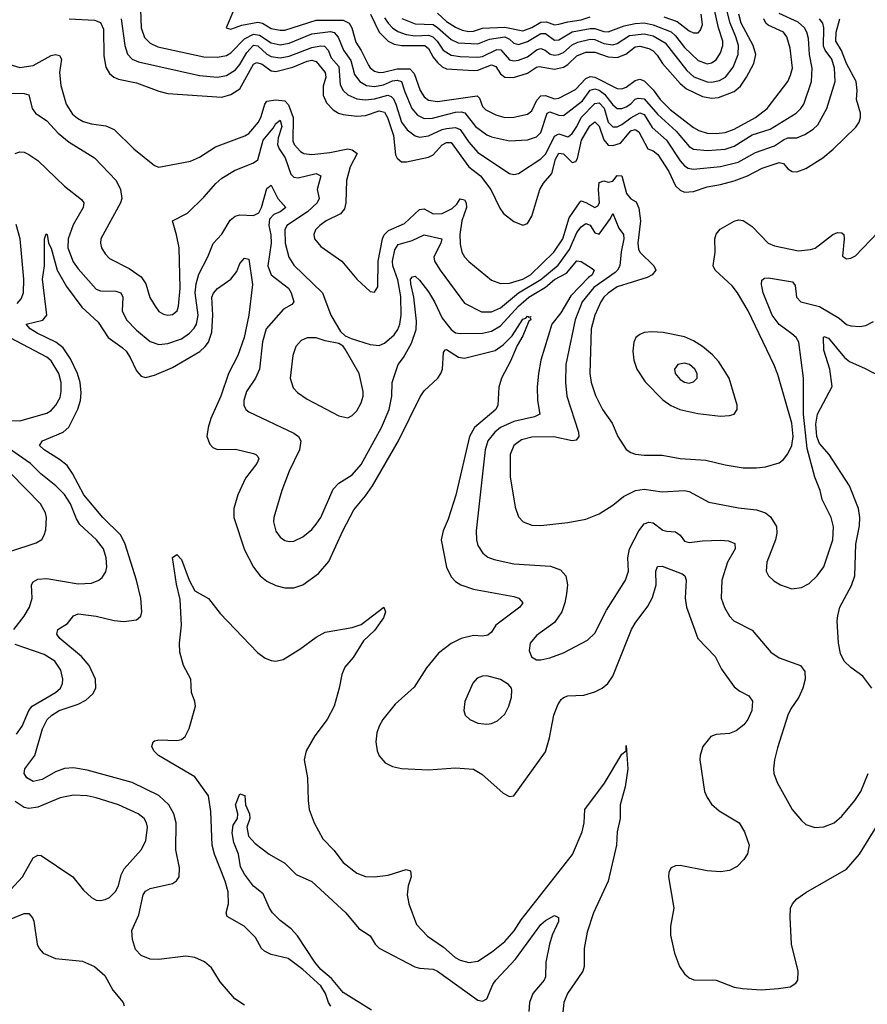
# Model space of a CAD drawing. Header units: inches. Extents: x 1173000 to 1307049, y 522583 to 678455.
# Tile 507 of 617: x 1201870 to 1205643, y 653502 to 657886. Entities that reach past the tile are written whole.
import ezdxf

# ---------------------------------------------------------------- set-up
doc = ezdxf.new("R2010")
doc.units = ezdxf.units.IN
doc.header["$MEASUREMENT"] = 0
doc.layers.add('B2605', color=7, linetype='Continuous')

msp = doc.modelspace()

# ---------------------------------------------------------------- linework, layer by layer
at = {"layer": 'B2605', "color": 5}
for points, elevation in [([(1203494.3, 657894.3), (1203509.6, 657869.6), (1203530, 657849.3), (1203553.6, 657833.6), (1203590, 657819.4), (1203630, 657813.6), (1203690, 657816.2), (1203709.1, 657809.1), (1203727.9, 657790), (1203754.7, 657750), (1203790, 657728.2), (1203830, 657721.8), (1203910, 657719.2), (1203930, 657722.1), (1203993.2, 657753.2), (1204011, 657751), (1204050, 657707.2), (1204070, 657702.8), (1204090, 657704.7), (1204130, 657720.8), (1204173.4, 657753.4), (1204190, 657756.7), (1204208.4, 657750), (1204231.5, 657731.5), (1204250, 657727.5), (1204270, 657730.4), (1204290, 657739.9), (1204330, 657773.9), (1204354, 657786), (1204410, 657799.3), (1204430, 657797.1), (1204470, 657779.1), (1204510, 657773.9), (1204530, 657778.9), (1204585.2, 657814.8), (1204650, 657823.2), (1204690, 657813.2), (1204742.9, 657782.9), (1204839.9, 657659.9), (1204871.5, 657631.5), (1204930, 657608.4), (1204950, 657607.7), (1204984.7, 657615.3), (1205011.6, 657630), (1205045.9, 657674.1), (1205068.8, 657730), (1205069.3, 657770), (1205058.2, 657810), (1205032.1, 657870), (1205012.1, 657952.1)], 1340), ([(1202090, 657890.1), (1202203.2, 657883.2), (1202230, 657872.5), (1202243.5, 657843.5), (1202244.1, 657724.1), (1202254, 657674), (1202270, 657645.8), (1202289.2, 657630), (1202310, 657621), (1202390, 657604.8), (1202490, 657567.7), (1202530, 657557.6), (1202770, 657541.2), (1202810, 657553), (1202850, 657577.9), (1202910, 657688), (1202925.1, 657694.9), (1202950, 657687.2), (1202990, 657658.2), (1203010, 657654.8), (1203085.7, 657674.3), (1203150, 657700.6), (1203170, 657704.8), (1203190, 657699.1), (1203229.7, 657650), (1203232.2, 657630), (1203221.3, 657590), (1203221.3, 657550), (1203235.5, 657515.5), (1203265, 657485), (1203289.7, 657469.7), (1203310, 657463.3), (1203370, 657455.9), (1203410, 657459.3), (1203470, 657480.6), (1203494.1, 657474.1), (1203507, 657450), (1203533.6, 657370), (1203543.5, 657283.5), (1203550, 657268.8), (1203570, 657252.4), (1203592.3, 657252.3), (1203690, 657273.7), (1203710, 657284.6), (1203750, 657328.1), (1203770, 657338.7), (1203790, 657338.2), (1203870, 657230.1), (1203920.8, 657190), (1203967, 657130), (1204007.2, 657047.2), (1204023.5, 657023.5), (1204070, 656986.5), (1204110, 656970.3), (1204130, 656978), (1204149.3, 657010.7), (1204185.9, 657130), (1204202.1, 657157.9), (1204239.1, 657200.9), (1204255.5, 657264.5), (1204270, 657291.7), (1204290, 657288.2), (1204330, 657249.3), (1204345.1, 657254.9), (1204352.6, 657267.4), (1204370.2, 657350), (1204407.3, 657412.7), (1204430, 657430.6), (1204450, 657411.9), (1204470.5, 657350.5), (1204490, 657327.6), (1204510, 657325.5), (1204543.7, 657336.3), (1204590, 657391), (1204610, 657397.3), (1204626.6, 657386.6), (1204665.7, 657310), (1204690, 657301.2), (1204710, 657286.1), (1204759.3, 657210), (1204790, 657145.4), (1204810, 657126.7), (1204830, 657118.2), (1204870, 657121.2), (1204930, 657142), (1204990, 657152.1), (1205050, 657168.9), (1205110, 657191.2), (1205175, 657225), (1205250, 657249.5), (1205270, 657245.4), (1205290, 657221.3), (1205308.5, 657210), (1205330, 657208.5), (1205370, 657223.5), (1205444.5, 657270), (1205491.2, 657308.8), (1205592.3, 657407.7), (1205607.1, 657430), (1205612.6, 657450), (1205613.2, 657470), (1205595.6, 657530), (1205598.4, 657570), (1205593.7, 657610), (1205550.3, 657690), (1205528.2, 657748.2), (1205503.6, 657790), (1205504.4, 657830), (1205520.3, 657890)], 1220), ([(1202321.5, 657890), (1202337.5, 657770), (1202350, 657731.5), (1202370.5, 657710.5), (1202398.5, 657698.5), (1202670, 657637.9), (1202750, 657630.1), (1202790, 657637.5), (1202830, 657661.8), (1202850, 657686.5), (1202880.5, 657739.5), (1202910, 657772.6), (1202930, 657769.3), (1202970, 657731.9), (1202990, 657721.8), (1203030, 657715.4), (1203070, 657723.5), (1203170, 657762.4), (1203209.3, 657769.3), (1203227.3, 657767.3), (1203242.9, 657750), (1203256, 657716), (1203290, 657677.6), (1203295.9, 657595.9), (1203310.1, 657570.1), (1203331, 657551), (1203370, 657533.6), (1203408.8, 657528.8), (1203450, 657532.8), (1203509.3, 657549.3), (1203523.5, 657543.5), (1203533.4, 657533.4), (1203544.1, 657510), (1203570, 657428.9), (1203595.1, 657395.1), (1203630, 657368.5), (1203650, 657363.1), (1203690, 657367.9), (1203750, 657396.8), (1203770, 657401.5), (1203810, 657405.5), (1203830, 657397.3), (1203870, 657340.4), (1203910, 657295.1), (1204050, 657200.6), (1204070, 657196.5), (1204090, 657200.2), (1204190, 657266.7), (1204211.8, 657288.2), (1204250, 657367.3), (1204270, 657376.9), (1204310, 657364.8), (1204318.5, 657370), (1204330, 657379.6), (1204349.9, 657410), (1204370, 657450.1), (1204430, 657512.3), (1204450, 657515.3), (1204471.4, 657491.4), (1204490, 657429.6), (1204510, 657408.8), (1204530, 657408.9), (1204550, 657418.3), (1204590, 657449.2), (1204630, 657470.4), (1204650, 657463.4), (1204685.1, 657405.1), (1204748.5, 657350), (1204810, 657257.2), (1204830, 657234.6), (1204845.3, 657225.3), (1204870, 657219.9), (1204990, 657231.6), (1205068.5, 657251.5), (1205145.5, 657294.5), (1205230, 657324), (1205270, 657351.5), (1205290, 657359.4), (1205330, 657360.4), (1205365.2, 657374.8), (1205402.3, 657397.7), (1205422.2, 657417.8), (1205462.5, 657490), (1205500.4, 657610), (1205496.4, 657670), (1205485.1, 657710), (1205455.4, 657750), (1205448.5, 657768.5), (1205449.3, 657849.3), (1205445, 657870), (1205429.9, 657889.9)], 1240), ([(1202407.2, 657930), (1202410.9, 657850), (1202425.8, 657805.8), (1202450, 657780.4), (1202484.4, 657764.4), (1202690, 657720.3), (1202750, 657718.3), (1202790, 657726.5), (1202810, 657737.4), (1202870, 657801), (1202910, 657821.1), (1202937.2, 657817.2), (1202990, 657782.4), (1203030, 657774.2), (1203070, 657781.1), (1203170, 657823), (1203253, 657833), (1203270, 657829.1), (1203287.3, 657807.3), (1203312, 657750), (1203344.4, 657704.4), (1203360.9, 657640.9), (1203384.6, 657610), (1203413.1, 657593.1), (1203450, 657587.5), (1203490, 657596.2), (1203530, 657613), (1203550, 657615.8), (1203570, 657610.9), (1203584, 657564), (1203615.8, 657490), (1203641, 657461), (1203670, 657446), (1203707.1, 657447.1), (1203810, 657473.9), (1203835.4, 657475.4), (1203850.8, 657470.8), (1203898.9, 657410), (1203950, 657372.3), (1203970, 657363.4), (1204050, 657345.7), (1204130, 657350.7), (1204170, 657364.5), (1204190, 657383), (1204217.3, 657470), (1204230, 657475.8), (1204270, 657460.3), (1204290, 657458.7), (1204375.7, 657524.3), (1204410, 657571.7), (1204430, 657577.9), (1204450, 657572), (1204473.5, 657553.5), (1204510, 657507), (1204530, 657490.6), (1204550, 657490.1), (1204570, 657497.9), (1204590, 657510.6), (1204610, 657532), (1204623, 657537), (1204650, 657532.8), (1204710, 657463.2), (1204792.3, 657390), (1204850, 657321.4), (1204870, 657309.6), (1204930, 657303.2), (1205010, 657309.7), (1205050, 657322.6), (1205130, 657373.2), (1205210, 657398.8), (1205325.8, 657470), (1205347.6, 657490), (1205360.5, 657510), (1205394, 657610), (1205397.7, 657670), (1205385.7, 657730), (1205381.6, 657801.6), (1205374.2, 657830), (1205362.9, 657850), (1205335, 657875), (1205250, 657913.1)], 1260), ([(1202822.6, 657930), (1202789, 657850), (1202810, 657843.2), (1202858.5, 657861.5), (1202930, 657874.1), (1202950.8, 657870), (1202990, 657846.7), (1203030, 657838.4), (1203050, 657839.2), (1203190, 657883.5), (1203310, 657884.1), (1203336.3, 657870), (1203348.1, 657850), (1203365.8, 657785.8), (1203390, 657748.2), (1203422.5, 657682.5), (1203430.7, 657670.7), (1203450, 657656.8), (1203470, 657651.2), (1203490, 657652.4), (1203550, 657667.1), (1203606.6, 657666.6), (1203626.6, 657646.6), (1203652.1, 657570), (1203670, 657542.8), (1203690, 657527), (1203730, 657521.7), (1203907.1, 657547.1), (1203916.3, 657536.3), (1203930, 657499.3), (1203944.4, 657484.4), (1203990, 657462.3), (1204030, 657450.6), (1204070, 657451), (1204130, 657465.2), (1204150, 657479.4), (1204172, 657528), (1204190, 657547), (1204210, 657548.6), (1204250, 657532.8), (1204270, 657535.6), (1204344.7, 657575.3), (1204390, 657623.6), (1204410, 657633.3), (1204430.4, 657630.4), (1204530, 657579.9), (1204550, 657577.3), (1204570, 657584.5), (1204610, 657615.3), (1204630, 657621.4), (1204650, 657613), (1204690, 657573.8), (1204720.5, 657530), (1204766.2, 657486.2), (1204870, 657406), (1204892.7, 657392.7), (1204930, 657381), (1204970, 657379), (1205010, 657383.5), (1205050, 657398.6), (1205145.7, 657450), (1205197.2, 657490), (1205288.8, 657611.2), (1205301.6, 657638.4), (1205309.5, 657670), (1205299.3, 657759.3), (1205285, 657810), (1205269.9, 657830), (1205201.7, 657861.7), (1205190.7, 657870.7), (1205182, 657890)], 1280), ([(1203432, 657910), (1203470, 657830.1), (1203510, 657790.5), (1203537, 657777), (1203570, 657770), (1203673.5, 657770), (1203690, 657757.6), (1203710, 657718.2), (1203730, 657694.5), (1203750, 657676.5), (1203770, 657667.5), (1203890, 657659.2), (1203910, 657661.2), (1203970, 657684.3), (1203990, 657677.1), (1204010, 657645), (1204030, 657629.7), (1204067.8, 657627.8), (1204130, 657647.3), (1204170, 657674.8), (1204182.4, 657677.6), (1204250, 657665.3), (1204290, 657674.4), (1204310, 657686.7), (1204350, 657725.2), (1204390, 657741.4), (1204430, 657740.5), (1204490, 657719.9), (1204530, 657717.9), (1204567.7, 657732.3), (1204610, 657764.3), (1204630, 657767.8), (1204670, 657757.9), (1204690, 657747), (1204708.1, 657728.1), (1204731.7, 657690), (1204810, 657602), (1204838.2, 657578.2), (1204910, 657543.4), (1204950, 657536.5), (1204980.3, 657539.7), (1205050, 657566.3), (1205078.7, 657590), (1205106, 657630), (1205137.8, 657690), (1205146.2, 657730), (1205134.8, 657770), (1205081.4, 657870), (1205070.9, 657910)], 1320), ([(1203571, 657891), (1203630, 657866.6), (1203710, 657863.6), (1203730, 657851), (1203790, 657797.1), (1203822.1, 657782.1), (1203910, 657778.7), (1203961.6, 657798.4), (1204029.5, 657809.5), (1204050, 657799.5), (1204070, 657780.5), (1204090, 657774.7), (1204130, 657788.2), (1204190, 657824.6), (1204210, 657824.3), (1204250, 657794.7), (1204270, 657795.6), (1204330, 657832), (1204410, 657846.8), (1204430, 657846.3), (1204470, 657833.7), (1204490, 657832.2), (1204561, 657859), (1204610, 657868.8), (1204650, 657871.2), (1204690, 657863.4), (1204770, 657832.3), (1204790, 657813.8), (1204830, 657761.3), (1204890, 657703.9), (1204930, 657689.1), (1204950, 657693.1), (1204970, 657707.5), (1204990, 657737.8), (1204999.9, 657770), (1204999.6, 657790), (1204980.9, 657850), (1204963.6, 657930)], 1360), ([(1203730, 657914.5), (1203770, 657877.9), (1203810, 657851.9), (1203839, 657839), (1203870, 657833), (1203890, 657834.4), (1203930, 657847.4), (1204030, 657853), (1204110, 657836.2), (1204150, 657850.5), (1204190, 657875), (1204215.4, 657875.4), (1204250, 657863.4), (1204270, 657865.2), (1204310, 657876.3), (1204370, 657884.6), (1204410, 657897.9)], 1380), ([(1204738, 657898), (1204797.3, 657877.3), (1204850, 657835.8), (1204870, 657826.5), (1204890, 657827), (1204901, 657839), (1204910, 657864.9), (1204903.5, 657910)], 1380), ([(1201825.9, 657685.9), (1201870, 657673.2), (1201930, 657681.9), (1202010, 657726.8), (1202030, 657730.5), (1202046.7, 657726.7), (1202056, 657710), (1202047.8, 657650), (1202053.1, 657593.1), (1202077.2, 657510), (1202105.2, 657465.2), (1202126.7, 657446.7), (1202152.4, 657432.4), (1202190, 657421.8), (1202253.3, 657413.3), (1202290, 657396.5), (1202377.3, 657310), (1202470, 657235.8), (1202490, 657228.7), (1202630, 657255.3), (1202670, 657273.4), (1202740.9, 657319.1), (1202871.5, 657368.5), (1202890, 657379.2), (1202932.3, 657430), (1202945, 657455), (1202960.7, 657510), (1202970, 657523.6), (1203010, 657528.9), (1203050, 657523.8), (1203066.5, 657506.5), (1203087.2, 657450), (1203086.1, 657346.1), (1203092.2, 657330), (1203119.3, 657299.3), (1203135.5, 657290), (1203170, 657286.2), (1203250, 657294.2), (1203330, 657310.4), (1203350, 657306.8), (1203372.1, 657290), (1203341.3, 657230), (1203325.4, 657170), (1203322.3, 657070), (1203316.2, 657043.8), (1203298.5, 657021.5), (1203234.7, 656990), (1203205.8, 656970), (1203186.5, 656950), (1203178.8, 656930), (1203182.4, 656910), (1203210, 656875.6), (1203303.6, 656810), (1203370, 656730.3), (1203430, 656675.8), (1203450, 656672.7), (1203463.9, 656696.1), (1203465.2, 656810), (1203484.8, 656910), (1203492.1, 656927.9), (1203512.4, 656947.6), (1203582.2, 656977.8), (1203650, 657041.1), (1203670, 657043), (1203710, 657021), (1203750, 657023), (1203795.6, 657044.4), (1203815.8, 657064.2), (1203830, 657087.6), (1203850, 657083.9), (1203857.9, 657070), (1203859.3, 657050), (1203838.6, 656990), (1203828.8, 656928.8), (1203830, 656886), (1203838.6, 656850), (1203850.1, 656830.1), (1203870, 656809.2), (1203970, 656725.6), (1204010, 656710.8), (1204050, 656712.8), (1204109, 656730), (1204143.7, 656750), (1204248.1, 656850), (1204287.7, 656910), (1204315.8, 657004.2), (1204364.7, 657075.3), (1204370, 657078.6), (1204390, 657071.9), (1204430, 657049.7), (1204442.9, 657057.1), (1204451.4, 657070), (1204446.5, 657130), (1204450, 657160.8), (1204470, 657167.8), (1204490, 657162.1), (1204510, 657167), (1204530, 657191.7), (1204550, 657190.2), (1204571.7, 657111.7), (1204590, 657088.2), (1204614.3, 657074.3), (1204625.8, 657045.8), (1204633.5, 656990), (1204621.6, 656890), (1204624, 656864), (1204630.2, 656850), (1204692.2, 656790), (1204701.6, 656770), (1204685.7, 656750), (1204662.4, 656737.6), (1204530, 656696.4), (1204490, 656668.7), (1204470.1, 656650), (1204457.1, 656630), (1204429.6, 656570), (1204414.3, 656510), (1204407.9, 656310), (1204413.4, 656270), (1204432.4, 656212.4), (1204465, 656150), (1204507.5, 656090), (1204532.1, 656030), (1204570, 655971.7), (1204590, 655958.2), (1204610.9, 655950.9), (1204650, 655946.2), (1204730, 655947.5), (1204810, 655931.3), (1204924.5, 655924.5), (1205010, 655903.5), (1205090, 655890.9), (1205150, 655890.9), (1205190, 655894.6), (1205250, 655912.8), (1205270, 655927.3), (1205290, 655952.2), (1205307.6, 655990), (1205313.8, 656030), (1205307.1, 656090), (1205245.3, 656305.3), (1205228, 656348), (1205112.4, 656590), (1205065, 656670), (1205041.1, 656701.1), (1204965.1, 656770), (1204956.4, 656790), (1204966.2, 656850), (1204963.7, 656910), (1204970, 656931.4), (1204987.7, 656952.3), (1205050, 656989.2), (1205070, 656994.5), (1205090, 656992.2), (1205130, 656965.2), (1205201.1, 656890), (1205230, 656879), (1205336.5, 656856.5), (1205390, 656861.9), (1205411, 656869), (1205490, 656928.9), (1205510, 656938.9), (1205530, 656936.4), (1205538, 656930), (1205540.4, 656910), (1205533.2, 656833.2), (1205550, 656820.5), (1205570, 656824.4), (1205590, 656834.9), (1205690, 656937.6)], 1180), ([(1201830, 657557.8), (1201890, 657557.2), (1201910, 657551.7), (1201925.8, 657490), (1201940.2, 657470), (1201990, 657434.7), (1202040.8, 657380.8), (1202090, 657340.9), (1202202.6, 657270), (1202299.5, 657170), (1202319, 657130), (1202323.9, 657090), (1202318.5, 657070), (1202231.5, 656910), (1202229.2, 656890), (1202234, 656870), (1202250, 656842.6), (1202270, 656822.4), (1202357.2, 656777.2), (1202410, 656741), (1202430.8, 656710), (1202449, 656649), (1202472.4, 656610), (1202490, 656586.7), (1202510, 656574.7), (1202530, 656570.2), (1202550, 656573.8), (1202570.6, 656590), (1202576.8, 656610), (1202584.4, 656690), (1202579.1, 656870), (1202568.3, 656928.3), (1202549.5, 656990), (1202616.4, 657023.6), (1202690, 657096.2), (1202743.1, 657156.9), (1202770, 657179.8), (1202826.2, 657213.8), (1202910, 657248.3), (1202930, 657261.3), (1202953.7, 657350), (1202997.8, 657402.2), (1203010, 657424.2), (1203030, 657437.8), (1203037.2, 657410), (1203020.2, 657359.8), (1203017.9, 657330), (1203024.9, 657310), (1203051.2, 657270), (1203077.3, 657197.3), (1203090, 657184.8), (1203110, 657181.6), (1203190, 657201.1), (1203210.2, 657190), (1203194.6, 657130), (1203203, 657090), (1203194, 657070), (1203151.3, 657030), (1203059.8, 656970), (1203050.6, 656950), (1203051.2, 656890), (1203068.2, 656828.2), (1203090, 656792.8), (1203217.3, 656670), (1203255.5, 656570), (1203297.3, 656497.3), (1203318.3, 656478.3), (1203346, 656466), (1203430, 656439.1), (1203470, 656435.1), (1203494, 656446), (1203536.9, 656483.1), (1203553.5, 656506.5), (1203562.6, 656530), (1203568.4, 656570), (1203566.7, 656653.3), (1203553.2, 656726.8), (1203531.1, 656790), (1203528.8, 656810), (1203539.5, 656860.5), (1203555.2, 656884.8), (1203617, 656903), (1203670, 656927.8), (1203748.8, 656910), (1203745.1, 656890), (1203714.1, 656830), (1203717.1, 656810), (1203741.3, 656770), (1203850, 656624), (1203925.5, 656585.5), (1203970, 656584.8), (1204010, 656603.1), (1204090.6, 656669.4), (1204190, 656728.3), (1204267.3, 656792.7), (1204317.7, 656862.3), (1204350, 656938.1), (1204370, 656963.8), (1204390, 656977.8), (1204410, 656970.7), (1204430, 656937.4), (1204450, 656930.2), (1204499.8, 657000.2), (1204510, 657022.4), (1204537.7, 656957.7), (1204557.4, 656930), (1204559.7, 656910), (1204547.8, 656852.2), (1204541.9, 656790), (1204531.8, 656770), (1204520.2, 656759.8), (1204426.1, 656693.9), (1204373.5, 656630), (1204342.9, 656550), (1204300.6, 656350), (1204299, 656270), (1204304.8, 656210), (1204358.1, 656050), (1204358.8, 656030), (1204346.5, 656013.5), (1204330, 656010.6), (1204247.9, 656027.9), (1204150, 656026.9), (1204104.4, 656015.6), (1204069.4, 655990), (1204052.9, 655950), (1204052.9, 655850), (1204075.9, 655715.9), (1204090, 655673), (1204110.5, 655650), (1204150, 655634.9), (1204190, 655634.4), (1204310, 655647.2), (1204390, 655661.3), (1204450, 655685.5), (1204510, 655724), (1204557.5, 655762.5), (1204610.6, 655789.4), (1204650, 655795.2), (1204730, 655783.5), (1204830, 655789.3), (1204850, 655785), (1204937.1, 655737.1), (1205070, 655712.3), (1205150, 655703.5), (1205189.4, 655689.4), (1205212.2, 655672.2), (1205238.6, 655630), (1205240.4, 655599.6), (1205233.8, 655570), (1205195.8, 655470), (1205193.4, 655430), (1205203.1, 655410), (1205227.4, 655387.4), (1205257.3, 655370), (1205307.5, 655352.5), (1205350, 655357), (1205384, 655376), (1205420.5, 655410), (1205449.7, 655450), (1205489.8, 655570), (1205492.9, 655627.1), (1205481.9, 655670), (1205442.3, 655750), (1205433.5, 655790), (1205408.8, 655848.8), (1205376, 655976), (1205359.3, 656130), (1205359.3, 656290), (1205337.8, 656450), (1205326.6, 656470), (1205307.6, 656487.6), (1205250, 656528.4), (1205219.3, 656570), (1205179.8, 656670), (1205172.8, 656707.2), (1205173.8, 656726.2), (1205184.8, 656735.2), (1205203.5, 656736.5), (1205310, 656718), (1205321.5, 656701.5), (1205328.6, 656650), (1205346.5, 656630), (1205430, 656608.7), (1205517.1, 656557.1), (1205550, 656528.9), (1205570, 656522), (1205610, 656519.5), (1205636.2, 656523.8), (1205670, 656541.6)], 1160), ([(1201850, 657290.3), (1201870, 657298), (1201890, 657295.3), (1201910, 657285.5), (1201950, 657258.9), (1202070, 657145.2), (1202145.4, 657085.4), (1202154.7, 657070), (1202152.8, 657050), (1202107.6, 656972.4), (1202085, 656910), (1202084.8, 656870), (1202108, 656808), (1202130, 656775.9), (1202210, 656686.6), (1202230, 656678.2), (1202297.4, 656677.4), (1202319.7, 656670), (1202328.8, 656650), (1202326.7, 656590), (1202345, 656550), (1202390, 656504), (1202450, 656453.1), (1202490, 656440.1), (1202530, 656443.3), (1202590, 656464.8), (1202626.3, 656490), (1202647.3, 656512.7), (1202656.7, 656530), (1202664.1, 656570), (1202650.9, 656670), (1202655.5, 656710), (1202667.9, 656752.1), (1202707.5, 656830), (1202730.5, 656889.5), (1202769.3, 656930.7), (1202807.5, 656992.5), (1202829.1, 657010.9), (1202850, 657016.5), (1202910, 657013.4), (1202934, 657026), (1202946.6, 657050), (1202970, 657133.4), (1202990, 657148.5), (1203018.5, 657090), (1203054.9, 657050), (1203029.6, 657030.4), (1203001.1, 657018.9), (1202981.9, 656998.1), (1202979.4, 656970), (1202987.9, 656927.9), (1202989.3, 656890), (1202974.4, 656790), (1202990, 656749), (1203065.8, 656690), (1203078, 656670), (1203090.1, 656629.9), (1203081.8, 656618.2), (1203043.6, 656596.4), (1202967.8, 656510), (1202950.8, 656450.8), (1202937.8, 656330), (1202920.2, 656290), (1202880.2, 656230), (1202867.3, 656190), (1202867.9, 656170), (1202876.4, 656150), (1202890, 656140.3), (1203090, 656044.5), (1203111.3, 656030), (1203122, 656010), (1203116, 655970), (1203070, 655875.6), (1203036.5, 655790), (1203000.9, 655670), (1203000.2, 655650), (1203010, 655608), (1203030, 655581.3), (1203050, 655567.4), (1203070, 655562.3), (1203090, 655563.6), (1203130, 655583.1), (1203170, 655616), (1203190, 655639.5), (1203210.8, 655670), (1203265.1, 655794.9), (1203290, 655822.7), (1203350, 655858.8), (1203390, 655905.4), (1203480.2, 656070), (1203514.1, 656150), (1203526.9, 656210), (1203527.9, 656270), (1203555, 656350), (1203578.3, 656381.7), (1203613.8, 656446.2), (1203634.3, 656505.7), (1203636.1, 656543.9), (1203624.9, 656650), (1203611, 656710), (1203610, 656730.6), (1203618.8, 656741.2), (1203630, 656744.3), (1203650, 656726), (1203690, 656673.9), (1203716.9, 656630), (1203750, 656557), (1203790, 656505.9), (1203810, 656491.6), (1203830, 656488.7), (1203929.9, 656490.1), (1203970, 656498.3), (1204010, 656522.9), (1204090, 656609.8), (1204136.7, 656650), (1204210, 656694.6), (1204250, 656728.5), (1204303.3, 656756.7), (1204350, 656812.2), (1204370, 656809.5), (1204418.2, 656778.2), (1204427.9, 656770), (1204418.8, 656750), (1204402, 656738), (1204323.6, 656656.4), (1204279.2, 656580.8), (1204238.4, 656530), (1204190.1, 656370), (1204179.5, 656310), (1204173.5, 656250), (1204174.6, 656190), (1204185.5, 656130), (1204162.3, 656117.7), (1204070, 656096.5), (1204010, 656070.7), (1203984.3, 656050), (1203953.8, 656010), (1203942.3, 655970), (1203902, 655610), (1203902.8, 655570), (1203910, 655544.9), (1203931.8, 655510), (1203953.3, 655493.3), (1203981.9, 655481.9), (1204070, 655463), (1204232.5, 655452.5), (1204276.7, 655436.7), (1204301.5, 655410), (1204308, 655370), (1204304.7, 655330), (1204297.3, 655290), (1204283.6, 655250), (1204250, 655201.3), (1204170, 655144.7), (1204142.6, 655110), (1204137.6, 655077.6), (1204148.7, 655048.7), (1204170, 655036.4), (1204190, 655035.3), (1204230, 655044), (1204290, 655066.3), (1204397.1, 655122.9), (1204430, 655154.4), (1204482.7, 655257.3), (1204567.3, 655390), (1204579.8, 655430), (1204576.5, 655490), (1204583.9, 655530), (1204626.3, 655610), (1204650, 655641.5), (1204670, 655649.3), (1204690, 655646), (1204733.3, 655613.3), (1204750, 655607.8), (1204790, 655605), (1204810, 655590.2), (1204830, 655563.9), (1204850, 655557.8), (1204910, 655565.6), (1204990, 655568.8), (1205025.6, 655565.6), (1205053, 655553), (1205055.6, 655530), (1205020.2, 655470), (1204996.1, 655390), (1204992.5, 655310), (1205008.1, 655268.1), (1205030.1, 655230.1), (1205048.9, 655210), (1205130, 655167.2), (1205214, 655070), (1205250, 655044.4), (1205345.5, 655010), (1205364.4, 654984.4), (1205366.7, 654950), (1205356.5, 654910), (1205338.6, 654870), (1205302.4, 654817.6), (1205289.2, 654790), (1205243.9, 654643.9), (1205230.3, 654590), (1205225.7, 654550), (1205227.2, 654530), (1205241.7, 654490), (1205309.3, 654369.3), (1205350, 654320.4), (1205370, 654303.1), (1205410, 654288.9), (1205450, 654291.7), (1205495.6, 654310), (1205530, 654340.3), (1205587.3, 654410), (1205614.8, 654450), (1205646.2, 654530)], 1140), ([(1201858.2, 656621.8), (1201877.1, 656642.9), (1201886.7, 656670), (1201888.4, 656730), (1201872.1, 656910), (1201854, 656974)], 1140), ([(1202870, 653498.6), (1202827, 653527), (1202762.7, 653602.7), (1202724.4, 653664.4), (1202691.9, 653691.9), (1202649.9, 653709.9), (1202610, 653716.2), (1202490, 653701.3), (1202450, 653703.7), (1202410, 653718.8), (1202385.9, 653745.9), (1202371.7, 653790), (1202369.8, 653830), (1202400.3, 653899.7), (1202419.1, 653990), (1202430, 654005.8), (1202450, 654017.1), (1202550, 654039.7), (1202568.4, 654051.6), (1202579.8, 654070), (1202581.4, 654110), (1202564.9, 654190), (1202566.2, 654310), (1202556.4, 654350), (1202534.1, 654390), (1202490, 654432), (1202370, 654489.5), (1202170, 654545), (1202110, 654554.3), (1202070, 654552.6), (1202030, 654537.4), (1201970, 654503.1), (1201930, 654493.3), (1201901.5, 654510), (1201889.8, 654530), (1201893.5, 654550), (1201938, 654610), (1201971.4, 654728.6), (1201991.9, 654770), (1202013.4, 654790), (1202046.3, 654810), (1202130, 654838.5), (1202163.7, 654856.3), (1202195.6, 654884.4), (1202209.2, 654910), (1202206.8, 654950), (1202178.7, 655010), (1202144.6, 655050), (1202048.8, 655130), (1202034.5, 655150), (1202039.7, 655170), (1202083.3, 655196.7), (1202110, 655231.8), (1202130, 655240.2), (1202210, 655230.1), (1202290, 655210.2), (1202333, 655207), (1202390, 655213.1), (1202409.7, 655230), (1202412.9, 655250), (1202408.5, 655310), (1202390.3, 655390), (1202339, 655550), (1202319.5, 655590), (1202240.4, 655670), (1202155.7, 655770), (1202105.6, 655865.6), (1202080.7, 655900.7), (1202047.7, 655927.7), (1201978.7, 655970), (1201957.4, 655990), (1201971.3, 656010), (1202063.8, 656050), (1202088.6, 656071.4), (1202128.9, 656151.1), (1202140.6, 656190), (1202143.9, 656223.9), (1202139.7, 656270), (1202127.4, 656310), (1202095.8, 656375.8), (1202064.1, 656424.1), (1202030.2, 656450.2), (1201947.5, 656490), (1201916.1, 656510), (1201898.4, 656530), (1201972.4, 656547.6), (1201990.5, 656569.5), (1201971.5, 656730), (1201980.6, 656790), (1201980.7, 656910), (1201987.3, 656932.7), (1201991.5, 656930), (1201998.4, 656890), (1202010, 656868), (1202037.4, 656770), (1202078.5, 656698.5), (1202146, 656606), (1202219.2, 656539.2), (1202264.1, 656470), (1202326.7, 656426.7), (1202343.5, 656410), (1202362, 656382), (1202390, 656322.8), (1202410, 656299.2), (1202430, 656292.1), (1202470, 656303.5), (1202550, 656337.2), (1202671.2, 656408.8), (1202695.3, 656430), (1202710.4, 656450), (1202725.3, 656494.7), (1202729.3, 656570), (1202725.8, 656650), (1202732.2, 656667.8), (1202750, 656689.3), (1202810, 656730.2), (1202835.8, 656764.2), (1202850, 656799.5), (1202870, 656823.6), (1202890, 656819.1), (1202906.9, 656706.9), (1202890.1, 656570), (1202869.6, 656470), (1202841, 656390), (1202800.1, 656310), (1202765.3, 656210), (1202721.4, 656110), (1202708.9, 656070), (1202703.6, 656030), (1202715.7, 655995.7), (1202730, 655981.3), (1202750, 655972.1), (1202830, 655973.1), (1202910, 655954.2), (1202921.6, 655950), (1202930, 655940.5), (1202934.4, 655930), (1202924.9, 655910), (1202875.3, 655844.7), (1202841.7, 655770), (1202823.5, 655710), (1202823.5, 655670), (1202870, 655525.3), (1202910, 655447.9), (1202940.2, 655410), (1202970, 655386.5), (1203010, 655366.5), (1203050, 655356.5), (1203090, 655356.5), (1203130, 655370.2), (1203200, 655420), (1203246.2, 655473.8), (1203308.4, 655610), (1203356.7, 655703.3), (1203410, 655765.2), (1203440.7, 655810), (1203556.6, 656010), (1203653, 656207), (1203670, 656232.7), (1203730.7, 656289.3), (1203744, 656310), (1203752.6, 656330), (1203756.3, 656403.7), (1203763.5, 656416.5), (1203770, 656417.7), (1203822.7, 656382.7), (1203850, 656378.2), (1203986.6, 656413.4), (1204022.2, 656437.8), (1204061.9, 656478.1), (1204110, 656552.1), (1204122.8, 656557.2), (1204130, 656565.7), (1204138, 656562), (1204144.7, 656564.7), (1204141.6, 656558.4), (1204144.6, 656550), (1204137, 656543), (1204110, 656477.7), (1204084.8, 656435.2), (1204055.1, 656364.9), (1204014.5, 656290), (1204003.1, 656250), (1203997.8, 656170), (1203990.2, 656150), (1203894.8, 656070), (1203872.3, 656030), (1203811.2, 655768.8), (1203777.5, 655662.5), (1203755.4, 655610), (1203746.5, 655570), (1203770, 655448.9), (1203790, 655405.2), (1203810, 655384.6), (1203833.7, 655370), (1203890, 655350.8), (1204070, 655318.2), (1204092.4, 655310), (1204110.3, 655290), (1204096.9, 655270), (1203990, 655190.6), (1203970, 655159.3), (1203954.5, 655145.5), (1203930, 655141.3), (1203890, 655144.3), (1203834.4, 655130), (1203791.1, 655108.9), (1203734.2, 655065.8), (1203680.5, 654999.5), (1203625.8, 654914.2), (1203541.2, 654838.8), (1203487, 654770), (1203470, 654740.5), (1203459.3, 654710), (1203455.2, 654670), (1203460.7, 654630), (1203470, 654608.4), (1203497.5, 654577.5), (1203530, 654560.7), (1203570, 654551.2), (1203690, 654546.4), (1203810, 654555.2), (1203890, 654549.2), (1203927.3, 654527.3), (1204021.8, 654441.8), (1204050, 654427.7), (1204070, 654430.6), (1204210, 654626.7), (1204228.7, 654688.7), (1204248.2, 654790), (1204265.4, 654834.6), (1204281, 654859), (1204290, 654868), (1204310, 654875.4), (1204381.2, 654878.8), (1204430, 654893.4), (1204462.3, 654910), (1204487.7, 654930), (1204510, 654962.4), (1204594, 655170), (1204610, 655198.6), (1204665.6, 655274.4), (1204686.9, 655313.1), (1204703.1, 655370), (1204702.3, 655430), (1204708.4, 655451.6), (1204730, 655452.8), (1204818.7, 655418.7), (1204830.2, 655410.2), (1204837.1, 655390), (1204832.2, 655310), (1204837.5, 655270), (1204889.4, 655130), (1204965.8, 655050), (1204994.2, 654994.2), (1205050, 654914.9), (1205075.5, 654895.5), (1205116.1, 654876.1), (1205132.4, 654852.4), (1205128.6, 654810), (1205110.8, 654770), (1205094, 654746), (1205060, 654720), (1205030, 654707.3), (1204970, 654703.1), (1204946.3, 654693.7), (1204910.3, 654650), (1204898.9, 654610), (1204898.3, 654590), (1204918.5, 654450), (1204930, 654422.4), (1204950, 654393.7), (1204983.1, 654363.1), (1205072.9, 654310), (1205096.5, 654270), (1205117.3, 654210), (1205110, 654172.7), (1205093.5, 654146.5), (1205063.8, 654116.2), (1205030, 654098), (1204990, 654091.7), (1204930, 654096.2), (1204810, 654120.3), (1204790, 654118.7), (1204770.2, 654109.8), (1204760.2, 654090), (1204757.6, 654070), (1204781.2, 653930), (1204767.1, 653850), (1204766.5, 653810), (1204784.9, 653730), (1204807.6, 653670), (1204830, 653637.1), (1204850, 653619.5), (1204870.3, 653610.3), (1204970, 653608.8), (1205050, 653578.5), (1205088.2, 653571.8), (1205170, 653567.2), (1205248.1, 653571.9), (1205300.1, 653579.9), (1205324.4, 653595.6), (1205333.6, 653610), (1205335.4, 653650), (1205305.3, 653770), (1205299.3, 653890), (1205301.7, 653930), (1205310.7, 653949.3), (1205329, 653971), (1205370, 653999.6), (1205550, 654103.1), (1205607.8, 654170), (1205683.2, 654290)], 1120), ([(1201830, 656100.7), (1201870, 656099.5), (1201990, 656134.2), (1202010, 656145), (1202031.2, 656168.8), (1202050, 656203.7), (1202055, 656230), (1202055.2, 656270), (1202043.7, 656310), (1202010, 656366.8), (1201990, 656383.6), (1201830, 656467.7)], 1140), ([(1205663.7, 654910), (1205623.1, 654963.1), (1205570, 655000.9), (1205540.3, 655030), (1205524, 655064), (1205515.4, 655110), (1205508.9, 655210), (1205511.6, 655231.6), (1205521.3, 655270), (1205573, 655367), (1205587.8, 655410), (1205592.2, 655550), (1205607.8, 655632.2), (1205610.3, 655670), (1205604.1, 655710), (1205563.4, 655810), (1205472.8, 655950), (1205430, 655998.9), (1205418.5, 656030), (1205414.4, 656085.6), (1205422, 656130), (1205486.9, 656253.1), (1205476.8, 656330), (1205450, 656414.5), (1205447.5, 656472.5), (1205450, 656475.6), (1205470, 656468.1), (1205541.4, 656381.4), (1205563.4, 656363.4), (1205633.4, 656333.4), (1205690, 656302.8)], 1140), ([(1201843.4, 655170), (1201889.8, 655230), (1201913.3, 655270), (1201924.8, 655310), (1201923.1, 655370), (1201930, 655383), (1201950, 655394.2), (1201990, 655397.8), (1202130, 655374.2), (1202190, 655377.5), (1202221.6, 655390), (1202237.7, 655402.3), (1202252.8, 655427.2), (1202257.3, 655450), (1202255.4, 655490), (1202243.2, 655530), (1202211.6, 655570), (1202138.2, 655638.2), (1202123.1, 655663.1), (1202095.9, 655730), (1202070, 655771.3), (1202030.9, 655810.9), (1201963.7, 655863.7), (1201917.6, 655910), (1201830.4, 655970)], 1140), ([(1201830, 655519.8), (1201943.3, 655556.7), (1201968, 655572), (1201979.1, 655590), (1201986.1, 655613.9), (1201989, 655670), (1201985.3, 655690), (1201961.8, 655730), (1201830, 655865)], 1160), ([(1203254.5, 653494.5), (1203244.2, 653510), (1203231.4, 653550), (1203210, 653584.7), (1203130, 653657.3), (1203065.4, 653705.4), (1202990, 653723.8), (1202959.3, 653739.3), (1202945.8, 653750), (1202920.2, 653800.2), (1202869, 653850), (1202793.6, 653893.6), (1202789, 653910), (1202799.9, 653950), (1202797.8, 654002.2), (1202784.9, 654050), (1202736.8, 654170), (1202726.9, 654210), (1202720.2, 654360.2), (1202709.9, 654430), (1202650, 654515.4), (1202487.6, 654610), (1202467.4, 654630), (1202458.4, 654650), (1202463.5, 654670), (1202470, 654674.9), (1202490, 654678.8), (1202570, 654676.5), (1202590, 654681.5), (1202605.9, 654694.1), (1202624.4, 654730), (1202652.1, 654830), (1202649.7, 654850), (1202634.3, 654890), (1202632.4, 654950), (1202598.9, 655010), (1202582.4, 655070), (1202580.6, 655110), (1202590.6, 655190), (1202584.7, 655304.7), (1202567.2, 655372.8), (1202550, 655491.3), (1202570, 655504), (1202590, 655482.8), (1202624.6, 655390), (1202650, 655343), (1202710, 655308.7), (1202762.3, 655242.3), (1202928.9, 655068.9), (1202963, 655043), (1202990, 655032.7), (1203010.6, 655029.4), (1203042.1, 655037.9), (1203117.3, 655082.7), (1203190, 655136.1), (1203230, 655159.5), (1203350, 655179.3), (1203390, 655192.4), (1203491, 655270), (1203498.9, 655250), (1203490, 655223), (1203450, 655166.4), (1203400.4, 655119.6), (1203353.8, 655046.2), (1203316.9, 655003.1), (1203303.2, 654970), (1203292.3, 654910), (1203269.4, 654830), (1203238, 654770), (1203183.1, 654696.9), (1203145, 654630), (1203135.7, 654590), (1203151.3, 654510), (1203153.5, 654410), (1203159.2, 654370), (1203180.7, 654310), (1203219.3, 654239.3), (1203267.7, 654187.7), (1203310, 654134), (1203370, 654086.3), (1203410, 654071.3), (1203450, 654070.2), (1203510, 654076.9), (1203590, 654102.2), (1203610, 654095.8), (1203612.7, 654070), (1203598.8, 654030), (1203594.8, 653990), (1203602.2, 653950), (1203637, 653857), (1203684.7, 653804.7), (1203755.9, 653755.9), (1203808.4, 653710), (1203830, 653698.4), (1203870, 653687.9), (1203910, 653694.5), (1203970, 653734), (1204030, 653781), (1204071, 653829), (1204102.3, 653877.7), (1204331.4, 654168.6), (1204374.4, 654270), (1204382.5, 654310), (1204385.2, 654370), (1204473.2, 654486.8), (1204550, 654616.3), (1204569.5, 654630.5), (1204570, 654654), (1204577.7, 654550), (1204565, 654470), (1204542.7, 654390), (1204542.8, 654330), (1204529.4, 654270.6), (1204527.1, 654210), (1204488.9, 654050), (1204424.8, 653910), (1204396.7, 653823.3), (1204382.7, 653750), (1204382.3, 653670), (1204376.3, 653650), (1204308.5, 653550), (1204292.8, 653510), (1204287.5, 653467.5)], 1080), ([(1201855.4, 654704.6), (1201880.2, 654739.8), (1201910.4, 654810), (1201925.4, 654830), (1202028.9, 654890), (1202051.6, 654910), (1202060.7, 654930), (1202062.6, 654950), (1202053, 654990), (1202026.8, 655030), (1201978.8, 655058.8), (1201850, 655104.5)], 1140), ([(1201830, 654013.6), (1201882.2, 654070), (1201930, 654154), (1201950, 654165.8), (1201964.8, 654164.8), (1202106, 654070), (1202154.6, 654010), (1202190, 653977.7), (1202210, 653966), (1202230, 653963.9), (1202250, 653968.1), (1202270, 653977.3), (1202295.8, 654004.2), (1202310.4, 654029.6), (1202322.1, 654077.9), (1202334.3, 654105.7), (1202410.5, 654189.5), (1202430.8, 654230), (1202438.8, 654290), (1202435.1, 654310), (1202424.7, 654330), (1202397, 654350), (1202309.9, 654389.9), (1202210, 654421.1), (1202170, 654429.9), (1202110, 654432.6), (1202050, 654420.6), (1201950, 654379.4), (1201910, 654374), (1201890, 654378.6), (1201850, 654404.5)], 1140), ([(1203435.4, 653475.4), (1203310, 653554.3), (1203257.3, 653617.3), (1203210, 653657.6), (1203183.5, 653690), (1203107.3, 653807.3), (1203078.3, 653838.3), (1203030, 653874.8), (1202994.8, 653910), (1202981.4, 653930), (1202954, 653994), (1202910, 654028.3), (1202870, 654080.9), (1202853.4, 654113.4), (1202843.9, 654170), (1202822.7, 654222.7), (1202815.2, 654264.8), (1202820.5, 654299.5), (1202839.7, 654330), (1202840.4, 654350), (1202831.2, 654390), (1202850, 654438.8), (1202871.7, 654431.7), (1202875.6, 654390), (1202892.9, 654350), (1202894.6, 654330), (1202881.1, 654290), (1202888.9, 654250), (1202918.5, 654218.5), (1202980.7, 654170), (1203050, 654130.7), (1203099.9, 654079.9), (1203170, 654048.9), (1203321.3, 653910), (1203378.9, 653838.9), (1203430, 653807), (1203452.2, 653770), (1203470, 653752.2), (1203629.2, 653669.2), (1203650, 653662.5), (1203710, 653658.3), (1203730, 653650.1), (1203910, 653520.5), (1203930, 653516.3), (1203950, 653526), (1203976.5, 653590), (1203989.9, 653610), (1204077.4, 653702.6), (1204190, 653857.1), (1204210, 653874.8), (1204250, 653897.4), (1204268.6, 653888.6), (1204269.1, 653870), (1204239.7, 653810), (1204228.1, 653770), (1204212.2, 653690), (1204210, 653624.5), (1204205, 653610), (1204154.4, 653550), (1204139.8, 653510), (1204137, 653470)], 1060), ([(1201810, 653874.4), (1201890, 653906.1), (1201910, 653905.8), (1201927.6, 653887.6), (1201932.9, 653872.9), (1201947.8, 653770), (1201957, 653750), (1201974.8, 653730), (1202030, 653705.7), (1202150, 653693.5), (1202203.1, 653670), (1202248.5, 653630), (1202284.3, 653564.3), (1202330.4, 653510), (1202335.5, 653495.5)], 1120)]:
    msp.add_lwpolyline(points, dxfattribs=dict(at, elevation=elevation))
for points, elevation in [([(1204683.7, 656496.3), (1204650, 656492.3), (1204630, 656484.4), (1204613.4, 656470), (1204603.5, 656450), (1204598.8, 656410), (1204603.4, 656370), (1204616.4, 656330), (1204653.9, 656273.9), (1204733.2, 656193.2), (1204768.5, 656168.5), (1204808.9, 656150), (1204888.1, 656131.9), (1204990, 656120.1), (1205030, 656122.8), (1205050, 656129.3), (1205063.1, 656150), (1205064, 656170), (1205027.6, 656290), (1204982, 656362), (1204953.5, 656393.5), (1204910, 656431.1), (1204870, 656456.2), (1204830, 656473.2), (1204733.7, 656493.7)], 1220), ([(1203150, 656469), (1203123.3, 656456.7), (1203098.8, 656430), (1203085.9, 656390), (1203073.7, 656290), (1203087, 656247), (1203106.2, 656226.2), (1203150, 656195.6), (1203290, 656122.6), (1203330, 656113.7), (1203350, 656123.7), (1203370, 656144.4), (1203390, 656179.3), (1203399.3, 656210), (1203398.5, 656230), (1203381.5, 656310), (1203319.3, 656419.3), (1203310, 656432.3), (1203290, 656444.2), (1203230, 656455.8), (1203190, 656469)], 1160), ([(1204830, 656356.2), (1204799.3, 656350), (1204784.6, 656330), (1204787.8, 656310), (1204810, 656283.2), (1204830, 656271.5), (1204850, 656267.2), (1204870, 656273.4), (1204885.4, 656290), (1204886.2, 656310), (1204874.8, 656330), (1204851, 656350)], 1240), ([(1203950, 654964.2), (1203930, 654963.6), (1203906.3, 654953.7), (1203887.8, 654932.2), (1203851.8, 654850), (1203846.4, 654810), (1203853.4, 654790), (1203874, 654770), (1203910, 654753.4), (1203950, 654749.1), (1203970, 654751.7), (1203996.3, 654763.7), (1204030, 654793.4), (1204047.8, 654830), (1204058.7, 654870), (1204060.7, 654900.7), (1204059.5, 654910), (1204046.3, 654926.3), (1204010, 654947.6)], 1140)]:
    msp.add_lwpolyline(points, close=True, dxfattribs=dict(at, elevation=elevation))

doc.saveas('drawing.dxf')
